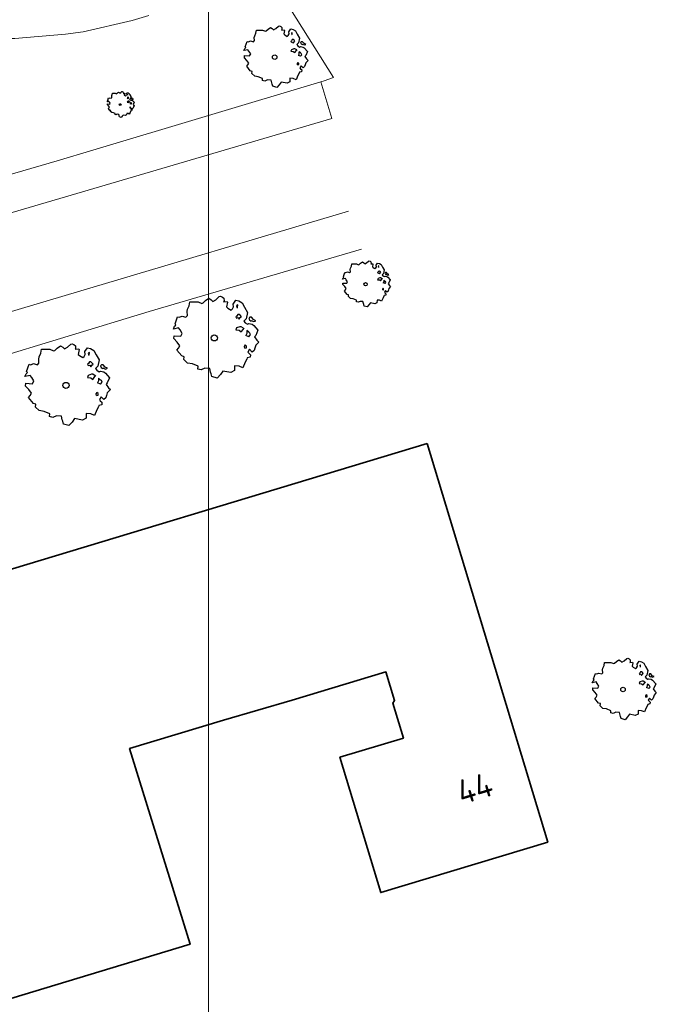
# Model space of a CAD drawing. Header units: metres. Extents: x 152391 to 157968, y 462336 to 467280.
# Tile 519 of 656: x 156448 to 156495, y 462956 to 463028. Entities that reach past the tile are written whole.
import ezdxf
from ezdxf.enums import TextEntityAlignment as Align

# ---------------------------------------------------------------- set-up
doc = ezdxf.new("R2010")
doc.units = ezdxf.units.M
doc.header["$LTSCALE"] = 0.75
doc.layers.get('0').update_dxf_attribs({"lineweight": 25})
for name, color, linetype, lineweight in [('B-GV-GR-BOOM-S', 252, 'Continuous', 25), ('B-RO-OG-BEBOUWING-GV', 6, 'Continuous', 35), ('B-RO-OG-BEBOUWING-T18', 1, 'Continuous', 18), ('B-RO-OG-TERREIN_CULTUURSCHEIDING-GV', 251, 'Continuous', 18), ('B-RO-VH-VERHARDING_TEGEL-GV', 251, 'Continuous', 18)]:
    doc.layers.add(name, color=color, linetype=linetype, lineweight=lineweight)
doc.layers.add('X-XX-AL-TEKENBLAD_HULPLIJN-G', color=7, linetype='Continuous', lineweight=18, plot=False)
doc.styles.add('NLCS-ISO-M200-T18', font='NLCS-ISO.ttf', dxfattribs={"height": 360})

# ---------------------------------------------------------------- blocks, each defined once
blk = doc.blocks.new('SGR-BOOM_0_10')
at = {"linetype": 'Continuous'}
for p, q in [((-0.624, 0.668), (-0.591, 0.751)), ((-0.591, 0.751), (-0.572, 0.843)), ((-0.572, 0.843), (-0.375, 0.843)), ((-0.375, 0.843), (-0.29, 0.806)), ((-0.29, 0.806), (-0.264, 0.815)), ((-0.264, 0.815), (-0.205, 0.871)), ((-0.205, 0.871), (-0.127, 0.926)), ((-0.127, 0.926), (-0.075, 0.889)), ((-0.075, 0.889), (-0.035, 0.852)), ((-0.035, 0.852), (0.037, 0.889)), ((0.037, 0.889), (0.115, 0.963)), ((0.115, 0.963), (0.148, 0.973)), ((0.148, 0.973), (0.187, 0.954)), ((0.187, 0.954), (0.22, 0.926)), ((0.226, 0.862), (0.213, 0.843)), ((0.213, 0.843), (0.298, 0.852)), ((0.22, 0.926), (0.226, 0.862)), ((0.305, 0.834), (0.285, 0.723)), ((0.298, 0.852), (0.305, 0.834)), ((0.442, 0.788), (0.501, 0.88)), ((0.449, 0.723), (0.442, 0.788)), ((0.501, 0.88), (0.573, 0.862)), ((0.547, 0.769), (0.521, 0.751)), ((0.521, 0.751), (0.534, 0.705)), ((0.54, 0.714), (0.547, 0.769)), ((0.573, 0.862), (0.652, 0.815)), ((0.652, 0.815), (0.704, 0.714)), ((-0.958, 0.206), (-0.932, 0.27)), ((-0.84, 0.233), (-0.958, 0.206)), ((-0.945, -0.016), (-0.938, 0.049)), ((-0.938, 0.049), (-0.781, 0.039)), ((-0.932, 0.27), (-0.899, 0.298)), ((-0.918, 0.326), (-0.86, 0.492)), ((-0.899, 0.298), (-0.918, 0.326)), ((-0.86, 0.492), (-0.82, 0.483)), ((-0.801, 0.187), (-0.84, 0.233)), ((-0.82, 0.483), (-0.755, 0.511)), ((-0.748, 0.104), (-0.801, 0.187)), ((-0.781, 0.039), (-0.748, 0.104)), ((-0.755, 0.511), (-0.663, 0.483)), ((-0.663, 0.483), (-0.631, 0.52)), ((-0.637, 0.612), (-0.624, 0.668)), ((-0.631, 0.52), (-0.637, 0.612)), ((0.285, 0.723), (0.318, 0.695)), ((0.318, 0.695), (0.39, 0.649)), ((0.39, 0.649), (0.423, 0.677)), ((0.423, 0.677), (0.449, 0.723)), ((0.527, 0.511), (0.501, 0.492)), ((0.501, 0.492), (0.521, 0.464)), ((0.521, 0.233), (0.501, 0.187)), ((0.501, 0.187), (0.58, 0.178)), ((0.521, 0.464), (0.553, 0.474)), ((0.593, 0.261), (0.521, 0.233)), ((0.547, 0.547), (0.527, 0.511)), ((0.534, 0.705), (0.54, 0.695)), ((0.58, 0.547), (0.547, 0.547)), ((0.553, 0.474), (0.58, 0.437)), ((0.606, 0.529), (0.58, 0.547)), ((0.58, 0.437), (0.606, 0.474)), ((0.58, 0.178), (0.625, 0.141)), ((0.625, 0.261), (0.593, 0.261)), ((0.632, 0.492), (0.606, 0.529)), ((0.606, 0.474), (0.632, 0.492)), ((0.684, 0.224), (0.625, 0.261)), ((0.625, 0.141), (0.678, 0.206)), ((0.678, 0.206), (0.697, 0.233)), ((0.743, 0.446), (0.691, 0.39)), ((0.691, 0.39), (0.717, 0.353)), ((0.704, 0.714), (0.776, 0.594)), ((0.717, 0.353), (0.776, 0.316)), ((0.756, 0.104), (0.737, 0.058)), ((0.806, 0.027), (0.737, 0.058)), ((0.776, 0.594), (0.743, 0.446)), ((0.763, 0.169), (0.756, 0.132)), ((0.756, 0.132), (0.756, 0.104)), ((0.802, 0.132), (0.763, 0.169)), ((0.776, 0.316), (0.809, 0.335)), ((0.828, 0.113), (0.802, 0.132)), ((0.806, 0.027), (0.848, 0.076)), ((0.828, 0.483), (0.809, 0.455)), ((0.809, 0.455), (0.822, 0.418)), ((0.809, 0.335), (0.881, 0.316)), ((0.822, 0.418), (0.861, 0.39)), ((0.867, 0.483), (0.828, 0.483)), ((0.848, 0.076), (0.828, 0.113)), ((0.861, 0.409), (0.92, 0.381)), ((0.861, 0.39), (0.867, 0.409)), ((0.913, 0.427), (0.867, 0.483)), ((0.881, 0.316), (0.92, 0.289)), ((0.972, 0.4), (0.913, 0.427)), ((0.92, 0.381), (0.972, 0.4)), ((0.92, 0.289), (1.018, 0.178)), ((0.966, 0.058), (0.939, 0.021)), ((0.939, 0.021), (0.992, -0.053)), ((1.018, 0.178), (0.966, 0.058)), ((-0.866, -0.099), (-0.945, -0.016)), ((-0.873, -0.284), (-0.84, -0.238)), ((-0.761, -0.423), (-0.873, -0.284)), ((-0.807, -0.182), (-0.866, -0.099)), ((-0.84, -0.238), (-0.807, -0.182)), ((-0.703, -0.441), (-0.761, -0.423)), ((-0.716, -0.506), (-0.703, -0.441)), ((-0.624, -0.589), (-0.716, -0.506)), ((-0.513, -0.608), (-0.624, -0.589)), ((-0.375, -0.663), (-0.513, -0.608)), ((-0.382, -0.728), (-0.375, -0.663)), ((-0.225, -0.709), (-0.31, -0.746)), ((-0.107, -0.718), (-0.225, -0.709)), ((-0.088, -0.802), (-0.107, -0.718)), ((0.475, -0.654), (0.468, -0.765)), ((0.58, -0.663), (0.475, -0.654)), ((0.665, -0.7), (0.58, -0.663)), ((0.724, -0.571), (0.665, -0.7)), ((0.724, -0.164), (0.697, -0.201)), ((0.697, -0.201), (0.704, -0.238)), ((0.71, -0.238), (0.75, -0.229)), ((0.75, -0.192), (0.724, -0.164)), ((0.763, -0.497), (0.724, -0.571)), ((0.75, -0.229), (0.75, -0.192)), ((0.769, -0.469), (0.763, -0.497)), ((0.835, -0.45), (0.769, -0.469)), ((0.822, -0.266), (0.782, -0.33)), ((0.782, -0.33), (0.802, -0.358)), ((0.802, -0.358), (0.841, -0.395)), ((0.887, -0.33), (0.822, -0.266)), ((0.841, -0.395), (0.835, -0.45)), ((0.933, -0.293), (0.887, -0.33)), ((0.946, -0.238), (0.933, -0.293)), ((0.966, -0.173), (0.946, -0.238)), ((1.038, -0.099), (0.966, -0.173)), ((0.992, -0.053), (1.038, -0.099)), ((-0.31, -0.746), (-0.382, -0.728)), ((-0.075, -0.839), (-0.088, -0.802)), ((-0.055, -0.903), (-0.075, -0.839)), ((0.063, -0.94), (-0.055, -0.903)), ((0.141, -0.857), (0.063, -0.94)), ((0.2, -0.774), (0.141, -0.857)), ((0.383, -0.811), (0.2, -0.774)), ((0.468, -0.765), (0.383, -0.811))]:
    blk.add_line(p, q, dxfattribs=at)
blk.add_circle((0, 0), 0.0711, dxfattribs=at)
blk = doc.blocks.new('SGR-BOOM_21_30')
at = {"linetype": 'Continuous'}
for p, q in [((-1.051, 1.335), (-1.016, 1.499)), ((-1.016, 1.499), (-0.668, 1.499)), ((-0.668, 1.499), (-0.516, 1.433)), ((-0.47, 1.45), (-0.365, 1.548)), ((-0.365, 1.548), (-0.226, 1.647)), ((-0.226, 1.647), (-0.133, 1.581)), ((-0.133, 1.581), (-0.063, 1.515)), ((-0.063, 1.515), (0.065, 1.581)), ((0.065, 1.581), (0.205, 1.712)), ((0.205, 1.712), (0.263, 1.729)), ((0.263, 1.729), (0.333, 1.696)), ((0.333, 1.696), (0.391, 1.647)), ((0.402, 1.532), (0.379, 1.499)), ((0.379, 1.499), (0.53, 1.515)), ((0.391, 1.647), (0.402, 1.532)), ((0.542, 1.483), (0.507, 1.285)), ((0.53, 1.515), (0.542, 1.483)), ((0.786, 1.4), (0.891, 1.565)), ((0.891, 1.565), (1.019, 1.532)), ((1.019, 1.532), (1.158, 1.45)), ((-1.633, 0.579), (-1.528, 0.875)), ((-1.528, 0.875), (-1.458, 0.858)), ((-1.458, 0.858), (-1.342, 0.908)), ((-1.342, 0.908), (-1.179, 0.858)), ((-1.179, 0.858), (-1.121, 0.924)), ((-1.133, 1.088), (-1.109, 1.187)), ((-1.121, 0.924), (-1.133, 1.088)), ((-1.109, 1.187), (-1.051, 1.335)), ((-0.516, 1.433), (-0.47, 1.45)), ((0.507, 1.285), (0.565, 1.236)), ((0.565, 1.236), (0.693, 1.154)), ((0.693, 1.154), (0.751, 1.203)), ((0.751, 1.203), (0.798, 1.285)), ((0.798, 1.285), (0.786, 1.4)), ((0.937, 0.908), (0.891, 0.875)), ((0.891, 0.875), (0.926, 0.825)), ((0.972, 1.368), (0.926, 1.335)), ((0.926, 1.335), (0.949, 1.253)), ((0.926, 0.825), (0.984, 0.842)), ((0.972, 0.973), (0.937, 0.908)), ((0.949, 1.253), (0.961, 1.236)), ((0.961, 1.269), (0.972, 1.368)), ((1.03, 0.973), (0.972, 0.973)), ((0.984, 0.842), (1.03, 0.776)), ((1.077, 0.94), (1.03, 0.973)), ((1.03, 0.776), (1.077, 0.842)), ((1.124, 0.875), (1.077, 0.94)), ((1.077, 0.842), (1.124, 0.875)), ((1.158, 1.45), (1.251, 1.269)), ((1.321, 0.793), (1.228, 0.694)), ((1.251, 1.269), (1.379, 1.055)), ((1.379, 1.055), (1.321, 0.793)), ((1.472, 0.858), (1.438, 0.809)), ((1.438, 0.809), (1.461, 0.743)), ((1.461, 0.743), (1.531, 0.694)), ((1.542, 0.858), (1.472, 0.858)), ((1.531, 0.727), (1.635, 0.678)), ((1.531, 0.694), (1.542, 0.727)), ((1.624, 0.76), (1.542, 0.858)), ((1.728, 0.71), (1.624, 0.76)), ((-1.703, 0.365), (-1.656, 0.48)), ((-1.493, 0.415), (-1.703, 0.365)), ((-1.679, -0.029), (-1.668, 0.086)), ((-1.668, 0.086), (-1.389, 0.07)), ((-1.656, 0.48), (-1.598, 0.53)), ((-1.598, 0.53), (-1.633, 0.579)), ((-1.423, 0.333), (-1.493, 0.415)), ((-1.33, 0.185), (-1.423, 0.333)), ((-1.389, 0.07), (-1.33, 0.185)), ((0.926, 0.415), (0.891, 0.333)), ((0.891, 0.333), (1.03, 0.316)), ((1.054, 0.464), (0.926, 0.415)), ((1.03, 0.316), (1.112, 0.251)), ((1.112, 0.464), (1.054, 0.464)), ((1.217, 0.398), (1.112, 0.464)), ((1.112, 0.251), (1.205, 0.365)), ((1.205, 0.365), (1.24, 0.415)), ((1.228, 0.694), (1.275, 0.628)), ((1.275, 0.628), (1.379, 0.563)), ((1.344, 0.185), (1.31, 0.103)), ((1.434, 0.049), (1.31, 0.103)), ((1.356, 0.3), (1.344, 0.234)), ((1.344, 0.234), (1.344, 0.185)), ((1.426, 0.234), (1.356, 0.3)), ((1.379, 0.563), (1.438, 0.595)), ((1.472, 0.201), (1.426, 0.234)), ((1.434, 0.049), (1.507, 0.136)), ((1.438, 0.595), (1.565, 0.563)), ((1.507, 0.136), (1.472, 0.201)), ((1.565, 0.563), (1.635, 0.513)), ((1.635, 0.678), (1.728, 0.71)), ((1.635, 0.513), (1.81, 0.316)), ((1.717, 0.103), (1.67, 0.037)), ((1.67, 0.037), (1.763, -0.094)), ((1.81, 0.316), (1.717, 0.103)), ((-1.54, -0.177), (-1.679, -0.029)), ((-1.551, -0.505), (-1.493, -0.423)), ((-1.354, -0.752), (-1.551, -0.505)), ((-1.435, -0.324), (-1.54, -0.177)), ((-1.493, -0.423), (-1.435, -0.324)), ((1.286, -0.292), (1.24, -0.357)), ((1.24, -0.357), (1.251, -0.423)), ((1.263, -0.423), (1.333, -0.407)), ((1.333, -0.341), (1.286, -0.292)), ((1.333, -0.407), (1.333, -0.341)), ((1.461, -0.472), (1.391, -0.587)), ((1.391, -0.587), (1.426, -0.637)), ((1.426, -0.637), (1.496, -0.702)), ((1.577, -0.587), (1.461, -0.472)), ((1.496, -0.702), (1.484, -0.801)), ((1.658, -0.522), (1.577, -0.587)), ((1.682, -0.423), (1.658, -0.522)), ((1.717, -0.308), (1.682, -0.423)), ((1.845, -0.177), (1.717, -0.308)), ((1.763, -0.094), (1.845, -0.177)), ((-1.249, -0.784), (-1.354, -0.752)), ((-1.272, -0.899), (-1.249, -0.784)), ((-1.109, -1.047), (-1.272, -0.899)), ((-0.912, -1.08), (-1.109, -1.047)), ((-0.668, -1.179), (-0.912, -1.08)), ((-0.679, -1.294), (-0.668, -1.179)), ((-0.551, -1.326), (-0.679, -1.294)), ((-0.4, -1.261), (-0.551, -1.326)), ((-0.191, -1.277), (-0.4, -1.261)), ((-0.156, -1.425), (-0.191, -1.277)), ((-0.133, -1.491), (-0.156, -1.425)), ((0.356, -1.376), (0.251, -1.524)), ((0.682, -1.441), (0.356, -1.376)), ((0.833, -1.359), (0.682, -1.441)), ((0.844, -1.162), (0.833, -1.359)), ((1.03, -1.179), (0.844, -1.162)), ((1.182, -1.244), (1.03, -1.179)), ((1.286, -1.014), (1.182, -1.244)), ((1.356, -0.883), (1.286, -1.014)), ((1.368, -0.834), (1.356, -0.883)), ((1.484, -0.801), (1.368, -0.834)), ((-0.098, -1.606), (-0.133, -1.491)), ((0.112, -1.671), (-0.098, -1.606)), ((0.251, -1.524), (0.112, -1.671))]:
    blk.add_line(p, q, dxfattribs=at)
blk.add_circle((0, 0), 0.126, dxfattribs=at)
blk = doc.blocks.new('SGR-BOOM_31_50')
at = {"linetype": 'Continuous'}
for p, q in [((-0.487, 2.064), (-0.301, 2.196)), ((-0.301, 2.196), (-0.177, 2.108)), ((0.087, 2.108), (0.273, 2.283)), ((0.273, 2.283), (0.351, 2.305)), ((0.351, 2.305), (0.444, 2.261)), ((0.444, 2.261), (0.521, 2.196)), ((0.521, 2.196), (0.537, 2.042)), ((-1.51, 1.451), (-1.479, 1.582)), ((-1.479, 1.582), (-1.402, 1.78)), ((-1.402, 1.78), (-1.355, 1.999)), ((-1.355, 1.999), (-0.89, 1.999)), ((-0.89, 1.999), (-0.688, 1.911)), ((-0.688, 1.911), (-0.626, 1.933)), ((-0.626, 1.933), (-0.487, 2.064)), ((-0.177, 2.108), (-0.084, 2.02)), ((-0.084, 2.02), (0.087, 2.108)), ((0.537, 2.042), (0.506, 1.999)), ((0.506, 1.999), (0.707, 2.02)), ((0.723, 1.977), (0.676, 1.714)), ((0.676, 1.714), (0.754, 1.648)), ((0.707, 2.02), (0.723, 1.977)), ((0.754, 1.648), (0.924, 1.539)), ((0.924, 1.539), (1.002, 1.604)), ((1.002, 1.604), (1.064, 1.714)), ((1.048, 1.867), (1.188, 2.086)), ((1.064, 1.714), (1.048, 1.867)), ((1.188, 2.086), (1.358, 2.042)), ((1.296, 1.823), (1.234, 1.78)), ((1.234, 1.78), (1.265, 1.67)), ((1.265, 1.67), (1.281, 1.648)), ((1.281, 1.692), (1.296, 1.823)), ((1.358, 2.042), (1.545, 1.933)), ((1.545, 1.933), (1.669, 1.692)), ((1.669, 1.692), (1.839, 1.407)), ((-2.177, 0.772), (-2.038, 1.166)), ((-2.131, 0.706), (-2.177, 0.772)), ((-2.038, 1.166), (-1.944, 1.144)), ((-1.944, 1.144), (-1.789, 1.21)), ((-1.789, 1.21), (-1.572, 1.144)), ((-1.572, 1.144), (-1.495, 1.232)), ((-1.495, 1.232), (-1.51, 1.451)), ((1.25, 1.21), (1.188, 1.166)), ((1.188, 1.166), (1.234, 1.101)), ((1.234, 1.101), (1.312, 1.122)), ((1.296, 1.298), (1.25, 1.21)), ((1.374, 1.298), (1.296, 1.298)), ((1.312, 1.122), (1.374, 1.035)), ((1.436, 1.254), (1.374, 1.298)), ((1.374, 1.035), (1.436, 1.122)), ((1.498, 1.166), (1.436, 1.254)), ((1.436, 1.122), (1.498, 1.166)), ((1.762, 1.057), (1.638, 0.925)), ((1.638, 0.925), (1.7, 0.838)), ((1.7, 0.838), (1.839, 0.75)), ((1.839, 1.407), (1.762, 1.057)), ((1.839, 0.75), (1.917, 0.794)), ((1.963, 1.144), (1.917, 1.079)), ((1.917, 1.079), (1.948, 0.991)), ((1.917, 0.794), (2.087, 0.75)), ((1.948, 0.991), (2.041, 0.925)), ((2.056, 1.144), (1.963, 1.144)), ((2.041, 0.969), (2.18, 0.903)), ((2.041, 0.925), (2.056, 0.969)), ((2.165, 1.013), (2.056, 1.144)), ((2.087, 0.75), (2.18, 0.684)), ((2.304, 0.947), (2.165, 1.013)), ((2.18, 0.903), (2.304, 0.947)), ((-2.27, 0.487), (-2.208, 0.641)), ((-1.991, 0.553), (-2.27, 0.487)), ((-2.239, -0.038), (-2.224, 0.115)), ((-2.224, 0.115), (-1.851, 0.093)), ((-2.208, 0.641), (-2.131, 0.706)), ((-1.898, 0.444), (-1.991, 0.553)), ((-1.774, 0.246), (-1.898, 0.444)), ((-1.851, 0.093), (-1.774, 0.246)), ((1.234, 0.553), (1.188, 0.444)), ((1.188, 0.444), (1.374, 0.422)), ((1.405, 0.619), (1.234, 0.553)), ((1.374, 0.422), (1.483, 0.334)), ((1.483, 0.619), (1.405, 0.619)), ((1.622, 0.531), (1.483, 0.619)), ((1.483, 0.334), (1.607, 0.487)), ((1.607, 0.487), (1.653, 0.553)), ((1.793, 0.246), (1.746, 0.137)), ((1.911, 0.065), (1.746, 0.137)), ((1.808, 0.4), (1.793, 0.312)), ((1.793, 0.312), (1.793, 0.246)), ((1.901, 0.312), (1.808, 0.4)), ((1.963, 0.268), (1.901, 0.312)), ((1.911, 0.065), (2.01, 0.181)), ((2.01, 0.181), (1.963, 0.268)), ((2.18, 0.684), (2.413, 0.422)), ((2.289, 0.137), (2.227, 0.049)), ((2.227, 0.049), (2.351, -0.126)), ((2.413, 0.422), (2.289, 0.137)), ((-2.053, -0.235), (-2.239, -0.038)), ((-2.069, -0.673), (-1.991, -0.564)), ((-1.805, -1.002), (-2.069, -0.673)), ((-1.913, -0.433), (-2.053, -0.235)), ((-1.991, -0.564), (-1.913, -0.433)), ((1.715, -0.389), (1.653, -0.476)), ((1.653, -0.476), (1.669, -0.564)), ((1.684, -0.564), (1.777, -0.542)), ((1.777, -0.454), (1.715, -0.389)), ((1.777, -0.542), (1.777, -0.454)), ((1.948, -0.63), (1.855, -0.783)), ((2.103, -0.783), (1.948, -0.63)), ((2.211, -0.695), (2.103, -0.783)), ((2.242, -0.564), (2.211, -0.695)), ((2.289, -0.411), (2.242, -0.564)), ((2.459, -0.235), (2.289, -0.411)), ((2.351, -0.126), (2.459, -0.235)), ((-1.665, -1.046), (-1.805, -1.002)), ((-1.696, -1.199), (-1.665, -1.046)), ((-1.479, -1.396), (-1.696, -1.199)), ((-1.216, -1.44), (-1.479, -1.396)), ((-0.89, -1.571), (-1.216, -1.44)), ((1.715, -1.352), (1.576, -1.659)), ((1.808, -1.177), (1.715, -1.352)), ((1.824, -1.112), (1.808, -1.177)), ((1.979, -1.068), (1.824, -1.112)), ((1.855, -0.783), (1.901, -0.849)), ((1.901, -0.849), (1.994, -0.936)), ((1.994, -0.936), (1.979, -1.068)), ((-0.906, -1.725), (-0.89, -1.571)), ((-0.735, -1.769), (-0.906, -1.725)), ((-0.533, -1.681), (-0.735, -1.769)), ((-0.254, -1.703), (-0.533, -1.681)), ((-0.208, -1.9), (-0.254, -1.703)), ((-0.177, -1.988), (-0.208, -1.9)), ((-0.13, -2.141), (-0.177, -1.988)), ((0.149, -2.229), (-0.13, -2.141)), ((0.335, -2.031), (0.149, -2.229)), ((0.475, -1.834), (0.335, -2.031)), ((0.909, -1.922), (0.475, -1.834)), ((1.11, -1.812), (0.909, -1.922)), ((1.126, -1.55), (1.11, -1.812)), ((1.374, -1.571), (1.126, -1.55)), ((1.576, -1.659), (1.374, -1.571))]:
    blk.add_line(p, q, dxfattribs=at)
blk.add_circle((0, 0), 0.169, dxfattribs=at)
blk = doc.blocks.new('SGR-BOOM_50_100')
at = {"linetype": 'Continuous'}
for p, q in [((-0.649, 2.752), (-0.401, 2.928)), ((-0.401, 2.928), (-0.236, 2.811)), ((0.116, 2.811), (0.364, 3.044)), ((0.364, 3.044), (0.467, 3.074)), ((0.467, 3.074), (0.591, 3.015)), ((0.591, 3.015), (0.695, 2.928)), ((0.695, 2.928), (0.715, 2.723)), ((-1.972, 2.11), (-1.869, 2.373)), ((-1.869, 2.373), (-1.807, 2.665)), ((-1.807, 2.665), (-1.187, 2.665)), ((-1.187, 2.665), (-0.918, 2.548)), ((-0.918, 2.548), (-0.835, 2.577)), ((-0.835, 2.577), (-0.649, 2.752)), ((-0.236, 2.811), (-0.112, 2.694)), ((-0.112, 2.694), (0.116, 2.811)), ((0.715, 2.723), (0.674, 2.665)), ((0.674, 2.665), (0.943, 2.694)), ((0.964, 2.636), (0.902, 2.285)), ((0.902, 2.285), (1.005, 2.198)), ((0.943, 2.694), (0.964, 2.636)), ((1.005, 2.198), (1.232, 2.052)), ((1.336, 2.139), (1.418, 2.285)), ((1.398, 2.49), (1.584, 2.782)), ((1.418, 2.285), (1.398, 2.49)), ((1.584, 2.782), (1.811, 2.723)), ((1.729, 2.431), (1.646, 2.373)), ((1.646, 2.373), (1.687, 2.227)), ((1.687, 2.227), (1.708, 2.198)), ((1.708, 2.256), (1.729, 2.431)), ((1.811, 2.723), (2.059, 2.577)), ((2.059, 2.577), (2.225, 2.256)), ((2.225, 2.256), (2.452, 1.876)), ((-2.903, 1.029), (-2.717, 1.555)), ((-2.717, 1.555), (-2.593, 1.526)), ((-2.593, 1.526), (-2.386, 1.613)), ((-2.386, 1.613), (-2.096, 1.526)), ((-2.096, 1.526), (-1.993, 1.643)), ((-2.014, 1.935), (-1.972, 2.11)), ((-1.993, 1.643), (-2.014, 1.935)), ((1.232, 2.052), (1.336, 2.139)), ((1.667, 1.613), (1.584, 1.555)), ((1.584, 1.555), (1.646, 1.467)), ((1.646, 1.467), (1.749, 1.497)), ((1.729, 1.73), (1.667, 1.613)), ((1.832, 1.73), (1.729, 1.73)), ((1.749, 1.497), (1.832, 1.38)), ((1.915, 1.672), (1.832, 1.73)), ((1.832, 1.38), (1.915, 1.497)), ((1.997, 1.555), (1.915, 1.672)), ((1.915, 1.497), (1.997, 1.555)), ((2.452, 1.876), (2.349, 1.409)), ((2.618, 1.526), (2.556, 1.438)), ((2.742, 1.526), (2.618, 1.526)), ((2.886, 1.351), (2.742, 1.526)), ((-3.027, 0.65), (-2.944, 0.854)), ((-2.655, 0.737), (-3.027, 0.65)), ((-2.944, 0.854), (-2.841, 0.942)), ((-2.841, 0.942), (-2.903, 1.029)), ((-2.531, 0.591), (-2.655, 0.737)), ((1.646, 0.737), (1.584, 0.591)), ((1.873, 0.825), (1.646, 0.737)), ((1.977, 0.825), (1.873, 0.825)), ((2.163, 0.708), (1.977, 0.825)), ((2.142, 0.65), (2.204, 0.737)), ((2.349, 1.409), (2.183, 1.234)), ((2.183, 1.234), (2.266, 1.117)), ((2.266, 1.117), (2.452, 1)), ((2.452, 1), (2.556, 1.059)), ((2.556, 1.438), (2.597, 1.321)), ((2.556, 1.059), (2.783, 1)), ((2.597, 1.321), (2.721, 1.234)), ((2.721, 1.292), (2.907, 1.205)), ((2.721, 1.234), (2.742, 1.292)), ((2.783, 1), (2.907, 0.913)), ((3.072, 1.263), (2.886, 1.351)), ((2.907, 1.205), (3.072, 1.263)), ((2.907, 0.913), (3.217, 0.562)), ((-2.985, -0.051), (-2.965, 0.153)), ((-2.965, 0.153), (-2.469, 0.124)), ((-2.365, 0.329), (-2.531, 0.591)), ((-2.469, 0.124), (-2.365, 0.329)), ((1.584, 0.591), (1.832, 0.562)), ((1.832, 0.562), (1.977, 0.445)), ((1.977, 0.445), (2.142, 0.65)), ((2.39, 0.329), (2.328, 0.183)), ((2.549, 0.087), (2.328, 0.183)), ((2.411, 0.533), (2.39, 0.416)), ((2.39, 0.416), (2.39, 0.329)), ((2.535, 0.416), (2.411, 0.533)), ((2.618, 0.358), (2.535, 0.416)), ((2.549, 0.087), (2.68, 0.241)), ((2.68, 0.241), (2.618, 0.358)), ((3.052, 0.183), (2.969, 0.066)), ((2.969, 0.066), (3.135, -0.168)), ((3.217, 0.562), (3.052, 0.183)), ((-2.737, -0.314), (-2.985, -0.051)), ((-2.551, -0.577), (-2.737, -0.314)), ((-2.655, -0.752), (-2.551, -0.577)), ((2.287, -0.518), (2.204, -0.635)), ((2.204, -0.635), (2.225, -0.752)), ((2.245, -0.752), (2.37, -0.723)), ((2.37, -0.606), (2.287, -0.518)), ((2.37, -0.723), (2.37, -0.606)), ((3.052, -0.548), (2.99, -0.752)), ((3.279, -0.314), (3.052, -0.548)), ((3.135, -0.168), (3.279, -0.314)), ((-2.758, -0.898), (-2.655, -0.752)), ((-2.407, -1.336), (-2.758, -0.898)), ((-2.22, -1.394), (-2.407, -1.336)), ((-2.262, -1.599), (-2.22, -1.394)), ((2.638, -1.424), (2.432, -1.482)), ((2.597, -0.84), (2.473, -1.044)), ((2.473, -1.044), (2.535, -1.132)), ((2.535, -1.132), (2.659, -1.248)), ((2.804, -1.044), (2.597, -0.84)), ((2.659, -1.248), (2.638, -1.424)), ((2.948, -0.927), (2.804, -1.044)), ((2.99, -0.752), (2.948, -0.927)), ((-1.972, -1.862), (-2.262, -1.599)), ((-1.621, -1.92), (-1.972, -1.862)), ((-1.187, -2.095), (-1.621, -1.92)), ((-1.207, -2.3), (-1.187, -2.095)), ((1.501, -2.066), (1.48, -2.417)), ((1.832, -2.095), (1.501, -2.066)), ((2.101, -2.212), (1.832, -2.095)), ((2.287, -1.803), (2.101, -2.212)), ((2.411, -1.57), (2.287, -1.803)), ((2.432, -1.482), (2.411, -1.57)), ((-0.98, -2.358), (-1.207, -2.3)), ((-0.711, -2.241), (-0.98, -2.358)), ((-0.339, -2.271), (-0.711, -2.241)), ((-0.277, -2.533), (-0.339, -2.271)), ((-0.236, -2.65), (-0.277, -2.533)), ((-0.174, -2.855), (-0.236, -2.65)), ((0.199, -2.971), (-0.174, -2.855)), ((0.447, -2.709), (0.199, -2.971)), ((0.633, -2.446), (0.447, -2.709)), ((1.212, -2.563), (0.633, -2.446)), ((1.48, -2.417), (1.212, -2.563))]:
    blk.add_line(p, q, dxfattribs=at)
blk.add_circle((0, 0), 0.225, dxfattribs=at)

msp = doc.modelspace()

# ---------------------------------------------------------------- linework, layer by layer
at = {"layer": 'B-RO-OG-BEBOUWING-GV'}
msp.add_lwpolyline([(156477.96, 462996.909), (156441.781, 462985.971), (156443.86, 462978.868), (156439.591, 462977.554), (156436.723, 462976.671), (156443.135, 462954.718), (156460.454, 462959.953), (156455.984, 462974.393), (156462.925, 462976.491), (156467.996, 462977.959), (156474.912, 462980.05), (156475.549, 462977.944), (156475.428, 462977.736), (156476.206, 462975.165), (156471.51, 462973.745), (156474.529, 462963.758), (156486.855, 462967.484)], close=True, dxfattribs=at)
at = {"layer": 'B-RO-OG-TERREIN_CULTUURSCHEIDING-GV'}
for points in [[(156399.806, 463076.175), (156415.47, 463022.652), (156417.17, 463023.067), (156418.165, 463019.483), (156416.476, 463019.024), (156419.457, 463008.634), (156425.425, 463010.35), (156425.099, 463011.587), (156428.893, 463012.722), (156429.327, 463011.545), (156450.643, 463017.745), (156453.267, 463018.531), (156470.108, 463023.574), (156470.364, 463023.651), (156471.038, 463023.896), (156460.558, 463040.587)], [(156457.406, 463028.473), (156456.179, 463028.109), (156452.55, 463027.278), (156451.244, 463027.088), (156447.522, 463026.791), (156446.208, 463026.786), (156442.517, 463026.985), (156441.218, 463027.15), (156437.619, 463027.85), (156436.325, 463028.151), (156432.813, 463029.33)]]:
    msp.add_lwpolyline(points, dxfattribs=at)
at = {"layer": 'B-RO-VH-VERHARDING_TEGEL-GV'}
msp.add_lwpolyline([(156419.457, 463008.634), (156416.928, 463007.811), (156415.974, 463007.532), (156407.967, 463005.192), (156407.994, 463005.104), (156408.784, 463002.457), (156417.089, 463004.941), (156419.398, 463005.683), (156427.817, 463008.227), (156430.14, 463008.895), (156470.906, 463020.879), (156470.108, 463023.574), (156453.267, 463018.531), (156450.643, 463017.745), (156429.327, 463011.545), (156428.893, 463012.722), (156425.099, 463011.587), (156425.425, 463010.35)], close=True, dxfattribs=at)
msp.add_lwpolyline([(156472.148, 463014.036), (156432.109, 463002.133), (156429.799, 463001.423), (156421.477, 462998.913), (156419.207, 462998.26), (156410.919, 462995.786), (156411.725, 462993.163), (156411.754, 462993.068), (156417.479, 462994.763), (156418.438, 462995.047), (156421.24, 462995.877), (156440.512, 463001.516), (156445.445, 463003.007), (156457.441, 463006.631), (156473.102, 463011.248)], dxfattribs=at)
at = {"layer": 'X-XX-AL-TEKENBLAD_HULPLIJN-G', "flags": 128}
msp.add_lwpolyline([(156461.801, 463104.764), (156406.194, 463104.764), (156406.194, 463104.764), (156161.801, 463104.764), (156161.801, 462869.065), (156161.801, 462869.065), (156161.801, 462674.264), (156320.32, 462674.264), (156320.32, 462765.083), (156461.801, 462765.083)], close=True, dxfattribs=at)

# ---------------------------------------------------------------- block references
at = {"layer": 'B-GV-GR-BOOM-S', "transparency": 33554559}
for name, p in [('SGR-BOOM_31_50', (156466.7, 463025.4)), ('SGR-BOOM_0_10', (156455.3, 463021.9)), ('SGR-BOOM_21_30', (156473.41, 463008.647)), ('SGR-BOOM_50_100', (156462.243, 463004.69)), ('SGR-BOOM_50_100', (156451.29, 463001.185)), ('SGR-BOOM_31_50', (156492.416, 462978.75))]:
    msp.add_blockref(name, p, dxfattribs=at)

# ---------------------------------------------------------------- texts
at = {"layer": 'B-RO-OG-BEBOUWING-T18', "style": 'NLCS-ISO-M200-T18'}
msp.add_text('44', height=1.8, rotation=16.8, dxfattribs=at).set_placement((156481.472, 462971.467), align=Align.MIDDLE)

doc.saveas('drawing.dxf')
